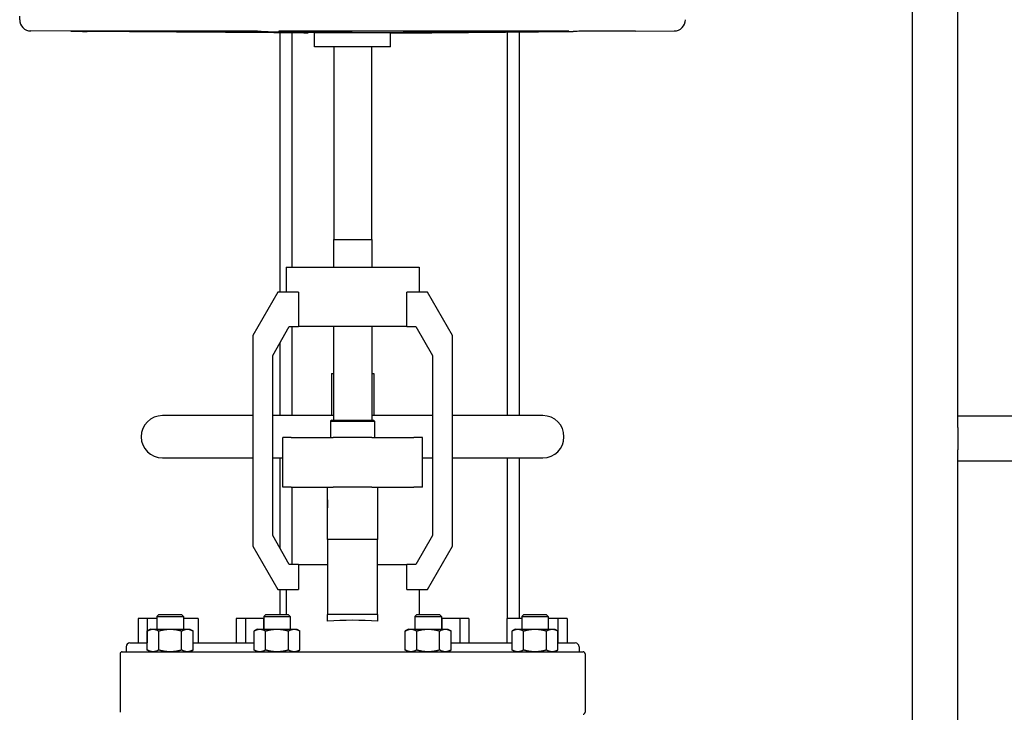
# Model space of a CAD drawing. Header units: inches. Extents: x 24 to 1128, y -94 to 748.
# Tile 349 of 546: x 597 to 630, y 315 to 338. Entities that reach past the tile are written whole.
import ezdxf

# ---------------------------------------------------------------- set-up
doc = ezdxf.new("R2010")
doc.units = ezdxf.units.IN
doc.header["$LTSCALE"] = 32
doc.header["$MEASUREMENT"] = 0
doc.layers.add('Visible (ANSI)', color=7, linetype='Continuous', lineweight=30)

msp = doc.modelspace()

# ---------------------------------------------------------------- linework, layer by layer
at = {"layer": 'Visible (ANSI)'}
for p, q in [((626.95529, 304.62537), (626.95529, 340.37537)), ((628.45529, 324.62537), (628.45529, 340.37537)), ((597.39179, 337.75658), (597.39179, 337.87458)), ((607.15529, 337.31557), (597.76312, 337.38259)), ((604.70433, 337.37344), (599.08585, 337.37344)), ((606.01179, 328.72987), (606.01179, 337.32373)), ((615.45123, 337.37344), (606.36034, 337.37344)), ((606.41179, 329.55687), (606.41179, 337.32087)), ((607.15529, 336.85658), (607.15529, 337.31557)), ((609.67529, 337.31557), (607.15529, 337.31557)), ((609.67529, 337.31557), (610.3565, 337.32043)), ((609.67529, 336.85658), (609.67529, 337.31557)), ((613.54179, 324.63787), (613.54179, 337.349)), ((613.94179, 324.63787), (613.94179, 337.35272)), ((617.78527, 337.37344), (616.4747, 337.37344)), ((617.78527, 337.37344), (619.06746, 337.38259)), ((609.67529, 336.85658), (607.15529, 336.85658)), ((607.79029, 336.85658), (607.79029, 330.47358)), ((609.04029, 336.85658), (609.04029, 330.47358)), ((607.77929, 330.47358), (607.77929, 329.55687)), ((607.77929, 330.47358), (609.05129, 330.47358)), ((609.05129, 330.47358), (609.05129, 329.55687)), ((606.21643, 329.55687), (606.21643, 328.72987)), ((606.21643, 329.55687), (610.61415, 329.55687)), ((610.61415, 329.55687), (610.61415, 328.72987)), ((605.93429, 328.72987), (605.10729, 327.29747)), ((606.62282, 328.72987), (605.93429, 328.72987)), ((606.62282, 328.72987), (606.62282, 327.58707)), ((610.89629, 328.72987), (610.20777, 328.72987)), ((610.20777, 327.58707), (610.20777, 328.72987)), ((611.72329, 327.29747), (610.89629, 328.72987)), ((605.76889, 326.63214), (606.32022, 327.58707)), ((606.32022, 327.58707), (606.62282, 327.58707)), ((606.41179, 324.63787), (606.41179, 327.58707)), ((610.20777, 327.58707), (606.62282, 327.58707)), ((607.77929, 327.58707), (607.77929, 324.48958)), ((609.05129, 327.58707), (609.05129, 324.48958)), ((610.20777, 327.58707), (610.51036, 327.58707)), ((610.51036, 327.58707), (611.06169, 326.63214)), ((605.10729, 327.29747), (605.10729, 320.31328)), ((606.01179, 324.63787), (606.01179, 327.05285)), ((611.72329, 320.31328), (611.72329, 327.29747)), ((605.76889, 320.66281), (605.76889, 326.63214)), ((611.06169, 326.63214), (611.06169, 320.66281)), ((607.71529, 326.03787), (607.71529, 324.63787)), ((607.71529, 326.03787), (607.77929, 326.03787)), ((609.05129, 326.03787), (609.11529, 326.03787)), ((609.11529, 326.03787), (609.11529, 324.63787)), ((605.10729, 324.63787), (602.11529, 324.63787)), ((607.77929, 324.63787), (605.76889, 324.63787)), ((607.72579, 324.48958), (607.68679, 324.45058)), ((607.68679, 324.45058), (607.68679, 323.91787)), ((607.68679, 324.45058), (609.14379, 324.45058)), ((607.72579, 324.48958), (609.10479, 324.48958)), ((611.06169, 324.63787), (609.05129, 324.63787)), ((609.10479, 324.48958), (609.14379, 324.45058)), ((609.14379, 324.45058), (609.14379, 323.91787)), ((614.71529, 324.63787), (611.72329, 324.63787)), ((689.45529, 324.62537), (628.45529, 324.62537)), ((628.45529, 324.25037), (628.45529, 324.62537)), ((628.45529, 324.25037), (628.45529, 323.50037)), ((606.09969, 322.26387), (606.09969, 323.91787)), ((606.38253, 323.91787), (606.09969, 323.91787)), ((606.38253, 323.91787), (607.77519, 323.91787)), ((609.0554, 323.91787), (607.77519, 323.91787)), ((609.0554, 323.91787), (610.44806, 323.91787)), ((610.73089, 323.91787), (610.44806, 323.91787)), ((610.73089, 322.26387), (610.73089, 323.91787)), ((628.45529, 323.12537), (628.45529, 323.50037)), ((602.11529, 323.23787), (605.10729, 323.23787)), ((605.76889, 323.23787), (606.09969, 323.23787)), ((606.01179, 320.2421), (606.01179, 323.23787)), ((610.73089, 323.23787), (611.06169, 323.23787)), ((611.72329, 323.23787), (614.71529, 323.23787)), ((613.54179, 317.91787), (613.54179, 323.23787)), ((613.94179, 317.91787), (613.94179, 323.23787)), ((628.45529, 304.62537), (628.45529, 323.12537)), ((689.45529, 323.12537), (628.45529, 323.12537)), ((606.38253, 322.26387), (606.09969, 322.26387)), ((606.38253, 322.26387), (607.77519, 322.26387)), ((606.41179, 319.70787), (606.41179, 322.26387)), ((607.58849, 321.36171), (607.58849, 322.26387)), ((609.0554, 322.26387), (607.77519, 322.26387)), ((609.0554, 322.26387), (610.44806, 322.26387)), ((609.24209, 322.26387), (609.24209, 321.36171)), ((610.73089, 322.26387), (610.44806, 322.26387)), ((607.58829, 321.85158), (607.58829, 321.58275)), ((607.58829, 321.85158), (607.58849, 321.85158)), ((609.24209, 321.85158), (609.24229, 321.85158)), ((609.24229, 321.85158), (609.24229, 321.58275)), ((607.58829, 321.58275), (607.58849, 321.58275)), ((609.24209, 321.58275), (609.24229, 321.58275)), ((607.58849, 320.53487), (607.58849, 321.36171)), ((609.24209, 321.36171), (609.24209, 320.53487)), ((606.32022, 319.70787), (605.76889, 320.66281)), ((609.24209, 320.53487), (607.58849, 320.53487)), ((607.58849, 320.53487), (607.58849, 318.05387)), ((609.24209, 318.05387), (609.24209, 320.53487)), ((611.06169, 320.66281), (610.51036, 319.70787)), ((605.10729, 320.31328), (605.93429, 318.88087)), ((610.89629, 318.88087), (611.72329, 320.31328)), ((606.62282, 319.70787), (606.32022, 319.70787)), ((606.62282, 319.70787), (607.58849, 319.70787)), ((606.62282, 319.70787), (606.62282, 318.88087)), ((609.24209, 319.70787), (610.20777, 319.70787)), ((610.51036, 319.70787), (610.20777, 319.70787)), ((610.20777, 318.88087), (610.20777, 319.70787)), ((605.93429, 318.88087), (606.62282, 318.88087)), ((606.01179, 318.05387), (606.01179, 318.88087)), ((606.21643, 318.88087), (606.21643, 318.05387)), ((610.20777, 318.88087), (610.89629, 318.88087)), ((610.61415, 318.88087), (610.61415, 318.05387)), ((601.31529, 317.91787), (601.31529, 317.10787)), ((601.61529, 317.91787), (601.31529, 317.91787)), ((601.61529, 317.91787), (601.61529, 317.10787)), ((601.93728, 317.91787), (601.61529, 317.91787)), ((602.00343, 318.05387), (601.93728, 317.98772)), ((601.93728, 317.98772), (601.93728, 317.56337)), ((601.93728, 317.98772), (602.81228, 317.98772)), ((602.00343, 318.05387), (602.74613, 318.05387)), ((602.74613, 318.05387), (602.81228, 317.98772)), ((602.81228, 317.98772), (602.81228, 317.56337)), ((603.30574, 317.91787), (602.81228, 317.91787)), ((603.30574, 317.91787), (603.30574, 317.10787)), ((604.56529, 317.91787), (604.56529, 317.10787)), ((604.86529, 317.91787), (604.56529, 317.91787)), ((604.86529, 317.91787), (604.86529, 317.10787)), ((605.46529, 317.91787), (604.86529, 317.91787)), ((605.46529, 317.91787), (605.46529, 317.56337)), ((605.47573, 317.91787), (605.46529, 317.91787)), ((605.54188, 318.05387), (605.47573, 317.98772)), ((605.47573, 317.98772), (605.47573, 317.56337)), ((605.47573, 317.98772), (606.35073, 317.98772)), ((605.54188, 318.05387), (606.28458, 318.05387)), ((606.28458, 318.05387), (606.35073, 317.98772)), ((606.35073, 317.98772), (606.35073, 317.56337)), ((607.58849, 317.82906), (607.58849, 318.05387)), ((609.24209, 318.05387), (607.58849, 318.05387)), ((609.24209, 318.05387), (609.24209, 317.82906)), ((610.546, 318.05387), (610.47985, 317.98772)), ((610.47985, 317.98772), (610.47985, 317.56337)), ((610.47985, 317.98772), (611.35485, 317.98772)), ((610.546, 318.05387), (611.2887, 318.05387)), ((611.2887, 318.05387), (611.35485, 317.98772)), ((611.35485, 317.98772), (611.35485, 317.56337)), ((611.36529, 317.91787), (611.35485, 317.91787)), ((611.36529, 317.91787), (611.36529, 317.56337)), ((611.96529, 317.91787), (611.36529, 317.91787)), ((611.96529, 317.91787), (611.96529, 317.10787)), ((612.26529, 317.91787), (611.96529, 317.91787)), ((612.26529, 317.91787), (612.26529, 317.10787)), ((613.52484, 317.91787), (613.52484, 317.10787)), ((614.0183, 317.91787), (613.52484, 317.91787)), ((614.08445, 318.05387), (614.0183, 317.98772)), ((614.0183, 317.98772), (614.0183, 317.56337)), ((614.0183, 317.98772), (614.8933, 317.98772)), ((614.08445, 318.05387), (614.82715, 318.05387)), ((614.82715, 318.05387), (614.8933, 317.98772)), ((614.8933, 317.98772), (614.8933, 317.56337)), ((615.21529, 317.91787), (614.8933, 317.91787)), ((615.21529, 317.91787), (615.21529, 317.10787)), ((615.51529, 317.91787), (615.21529, 317.91787)), ((615.51529, 317.91787), (615.51529, 317.10787)), ((601.71878, 317.56337), (601.6173, 317.50478)), ((601.71878, 317.56337), (601.80667, 317.56337)), ((601.80667, 317.56337), (602.37478, 317.56337)), ((602.37478, 317.56337), (602.94289, 317.56337)), ((602.94289, 317.56337), (603.03078, 317.56337)), ((603.03078, 317.56337), (603.13227, 317.50478)), ((605.25723, 317.56337), (605.15575, 317.50478)), ((605.25723, 317.56337), (605.34512, 317.56337)), ((605.34512, 317.56337), (605.91323, 317.56337)), ((605.91323, 317.56337), (606.48134, 317.56337)), ((606.48134, 317.56337), (606.56923, 317.56337)), ((606.56923, 317.56337), (606.67071, 317.50478)), ((610.26135, 317.56337), (610.15987, 317.50478)), ((610.26135, 317.56337), (610.34924, 317.56337)), ((610.34924, 317.56337), (610.91735, 317.56337)), ((610.91735, 317.56337), (611.48546, 317.56337)), ((611.48546, 317.56337), (611.57335, 317.56337)), ((611.57335, 317.56337), (611.67484, 317.50478)), ((613.7998, 317.56337), (613.69832, 317.50478)), ((613.7998, 317.56337), (613.88769, 317.56337)), ((613.88769, 317.56337), (614.4558, 317.56337)), ((614.4558, 317.56337), (615.02391, 317.56337)), ((615.02391, 317.56337), (615.1118, 317.56337)), ((615.1118, 317.56337), (615.21328, 317.50478)), ((601.6173, 316.87197), (601.6173, 317.50478)), ((601.99604, 316.87197), (601.99604, 317.50478)), ((602.75352, 316.87197), (602.75352, 317.50478)), ((603.13227, 316.87197), (603.13227, 317.50478)), ((605.15575, 316.87197), (605.15575, 317.50478)), ((605.53449, 316.87197), (605.53449, 317.50478)), ((606.29197, 316.87197), (606.29197, 317.50478)), ((606.67071, 316.87197), (606.67071, 317.50478)), ((610.15987, 316.87197), (610.15987, 317.50478)), ((610.53861, 316.87197), (610.53861, 317.50478)), ((611.29609, 316.87197), (611.29609, 317.50478)), ((611.67484, 316.87197), (611.67484, 317.50478)), ((613.69832, 316.87197), (613.69832, 317.50478)), ((614.07706, 316.87197), (614.07706, 317.50478)), ((614.83454, 316.87197), (614.83454, 317.50478)), ((615.21328, 316.87197), (615.21328, 317.50478)), ((600.91529, 316.98287), (600.91529, 316.81337)), ((601.04029, 317.10787), (601.6173, 317.10787)), ((603.13227, 317.10787), (605.15575, 317.10787)), ((611.67484, 317.10787), (613.69832, 317.10787)), ((615.21328, 317.10787), (615.79029, 317.10787)), ((615.91529, 316.98287), (615.91529, 316.81337)), ((600.71929, 316.75037), (600.71929, 314.80887)), ((600.78229, 316.81337), (616.04829, 316.81337)), ((601.71878, 316.81337), (601.6173, 316.87197)), ((603.03078, 316.81337), (603.13227, 316.87197)), ((605.25723, 316.81337), (605.15575, 316.87197)), ((606.56923, 316.81337), (606.67071, 316.87197)), ((610.26135, 316.81337), (610.15987, 316.87197)), ((611.57335, 316.81337), (611.67484, 316.87197)), ((613.7998, 316.81337), (613.69832, 316.87197)), ((615.1118, 316.81337), (615.21328, 316.87197)), ((616.11129, 316.75037), (616.11129, 314.80887))]:
    msp.add_line(p, q, dxfattribs=at)
for centre, radius, start, end in [((597.76579, 337.75658), 0.374, 180, 269.591168), ((619.06479, 337.75658), 0.374, 270.408832, 0), ((602.11529, 323.93787), 0.7, 90, 270), ((614.71529, 323.93787), 0.7, 270, 90), ((608.41529, 323.58358), 2.165, 247.543237, 247.548964), ((608.41529, 323.58358), 2.165, 292.451036, 292.456763), ((601.04029, 316.98287), 0.125, 90, 180), ((615.79029, 316.98287), 0.125, 0, 90), ((600.78229, 316.75037), 0.063, 90, 180), ((616.04829, 316.75037), 0.063, 0, 90), ((616.04829, 314.80887), 0.063, 270, 0)]:
    msp.add_arc(centre, radius, start, end, dxfattribs=at)
msp.add_ellipse((608.41529, 317.46979), major_axis=(-2.19886, 0), ratio=0.17632698, start_param=4.32689867, end_param=5.09787929, dxfattribs=at)
for points, knots in [([(599.08585, 337.37344), (599.0798, 337.37344), (599.0868, 337.37334), (599.12939, 337.37297), (599.16498, 337.37269), (599.25095, 337.37204), (599.30683, 337.37163), (599.43149, 337.37073), (599.50026, 337.37023), (599.56537, 337.36977), (599.58559, 337.36962), (599.60634, 337.36948), (599.62727, 337.36933)], [-1.98568979, -1.98568979, -1.98568979, -1.98568979, -1.489271, -1.489271, -0.99285222, -0.99285222, -0.49642611, -0.49642611, 0, 0, 0, 0.15423018, 0.15423018, 0.15423018, 0.15423018]), ([(605.38954, 337.36933), (605.38475, 337.36948), (605.37886, 337.36962), (605.3719, 337.36977), (605.34952, 337.37023), (605.31302, 337.37073), (605.21818, 337.37163), (605.15984, 337.37204), (605.04016, 337.37269), (604.97115, 337.37297), (604.83315, 337.37334), (604.76415, 337.37344), (604.70433, 337.37344)], [-0.15423018, -0.15423018, -0.15423018, -0.15423018, 0, 0, 0, 0.49642611, 0.49642611, 0.99285222, 0.99285222, 1.489271, 1.489271, 1.98568979, 1.98568979, 1.98568979, 1.98568979]), ([(606.36034, 337.37344), (606.29678, 337.37344), (606.23211, 337.37334), (606.12043, 337.37297), (606.07341, 337.37269), (606.00686, 337.37204), (605.98307, 337.37163), (605.96527, 337.37073), (605.97128, 337.37023), (605.99467, 337.36962), (606.0016, 337.36948), (606.00974, 337.36933)], [1.98568979, 1.98568979, 1.98568979, 1.98568979, 2.48210857, 2.48210857, 2.97852735, 2.97852735, 3.47495346, 3.47495346, 3.97137957, 3.97137957, 4.12560975, 4.12560975, 4.12560975, 4.12560975]), ([(606.9327, 337.322), (606.93997, 337.3218), (606.9442, 337.32162), (606.94848, 337.32115), (606.94168, 337.32088), (606.90665, 337.32052), (606.87843, 337.32043), (606.8112, 337.32043), (606.7671, 337.32052), (606.66622, 337.32088), (606.60943, 337.32115), (606.52475, 337.32162), (606.49334, 337.3218), (606.46115, 337.322)], [0.63873151, 0.63873151, 0.63873151, 0.63873151, 0.87159914, 0.87159914, 1.30738491, 1.30738491, 1.74317067, 1.74317067, 2.17895643, 2.17895643, 2.61474219, 2.61474219, 2.84760983, 2.84760983, 2.84760983, 2.84760983]), ([(609.45314, 337.322), (609.42544, 337.3218), (609.39665, 337.32162), (609.31462, 337.32115), (609.25362, 337.32088), (609.13109, 337.32052), (609.06955, 337.32043), (608.96077, 337.32043), (608.90529, 337.32052), (608.80792, 337.32088), (608.76602, 337.32115), (608.71796, 337.32162), (608.70278, 337.3218), (608.69016, 337.322)], [0.63873151, 0.63873151, 0.63873151, 0.63873151, 0.87159914, 0.87159914, 1.30738491, 1.30738491, 1.74317067, 1.74317067, 2.17895643, 2.17895643, 2.61474219, 2.61474219, 2.84760983, 2.84760983, 2.84760983, 2.84760983]), ([(610.3565, 337.32043), (610.3565, 337.32043), (610.36632, 337.32052), (610.40702, 337.32088), (610.43792, 337.32115), (610.49289, 337.32162), (610.51492, 337.3218), (610.53931, 337.322)], [1.74317067, 1.74317067, 1.74317067, 1.74317067, 2.17895643, 2.17895643, 2.61474219, 2.61474219, 2.84760983, 2.84760983, 2.84760983, 2.84760983]), ([(615.3333, 337.36933), (615.35127, 337.36948), (615.36837, 337.36962), (615.3843, 337.36977), (615.43556, 337.37023), (615.48178, 337.37073), (615.54783, 337.37163), (615.56766, 337.37204), (615.57966, 337.37269), (615.5726, 337.37297), (615.5299, 337.37334), (615.49426, 337.37344), (615.45123, 337.37344)], [-0.15423018, -0.15423018, -0.15423018, -0.15423018, 0, 0, 0, 0.49642611, 0.49642611, 0.99285222, 0.99285222, 1.489271, 1.489271, 1.98568979, 1.98568979, 1.98568979, 1.98568979]), ([(616.4747, 337.37344), (616.44147, 337.37344), (616.3945, 337.37334), (616.28289, 337.37297), (616.21824, 337.37269), (616.09114, 337.37204), (616.02055, 337.37163), (615.8849, 337.37073), (615.81983, 337.37023), (615.74896, 337.36962), (615.7325, 337.36948), (615.71661, 337.36933)], [1.98568979, 1.98568979, 1.98568979, 1.98568979, 2.48210857, 2.48210857, 2.97852735, 2.97852735, 3.47495346, 3.47495346, 3.97137957, 3.97137957, 4.12560975, 4.12560975, 4.12560975, 4.12560975])]:
    msp.add_open_spline(points, degree=3, knots=knots, dxfattribs=at)
for points, weights in [([(606.46115, 337.322), (605.11282, 337.33034), (599.62727, 337.36933)], [3.22913550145, 2.37560125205, 1.06245079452]), ([(605.38954, 337.36933), (606.62824, 337.33034), (606.9327, 337.322)], [1.05826131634, 2.36623373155, 3.21640230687]), ([(608.69016, 337.322), (608.16131, 337.33034), (606.00974, 337.36933)], [3.21640230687, 2.36623373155, 1.05826131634]), ([(615.3333, 337.36933), (610.6133, 337.33034), (609.45314, 337.322)], [1.05826131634, 2.36623373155, 3.21640230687]), ([(610.53931, 337.322), (611.56079, 337.33034), (615.71661, 337.36933)], [3.21640230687, 2.36623373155, 1.05826131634]), ([(601.6173, 317.50478), (601.71878, 317.56337), (601.80667, 317.56337)], [1.01001874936, 1.04314139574, 1]), ([(601.80667, 317.56337), (601.89456, 317.56337), (601.99604, 317.50478)], [1, 1.04314139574, 1.01001874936]), ([(601.99604, 317.50478), (602.19901, 317.56337), (602.37478, 317.56337)], [1.01001874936, 1.04314139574, 1]), ([(602.37478, 317.56337), (602.55056, 317.56337), (602.75352, 317.50478)], [1, 1.04314139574, 1.01001874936]), ([(602.75352, 317.50478), (602.85501, 317.56337), (602.94289, 317.56337)], [1.01001874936, 1.04314139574, 1]), ([(602.94289, 317.56337), (603.03078, 317.56337), (603.13227, 317.50478)], [1, 1.04314139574, 1.01001874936]), ([(605.15575, 317.50478), (605.25723, 317.56337), (605.34512, 317.56337)], [1.01001874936, 1.04314139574, 1]), ([(605.34512, 317.56337), (605.43301, 317.56337), (605.53449, 317.50478)], [1, 1.04314139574, 1.01001874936]), ([(605.53449, 317.50478), (605.73746, 317.56337), (605.91323, 317.56337)], [1.01001874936, 1.04314139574, 1]), ([(605.91323, 317.56337), (606.08901, 317.56337), (606.29197, 317.50478)], [1, 1.04314139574, 1.01001874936]), ([(606.29197, 317.50478), (606.39346, 317.56337), (606.48134, 317.56337)], [1.01001874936, 1.04314139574, 1]), ([(606.48134, 317.56337), (606.56923, 317.56337), (606.67071, 317.50478)], [1, 1.04314139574, 1.01001874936]), ([(610.15987, 317.50478), (610.26135, 317.56337), (610.34924, 317.56337)], [1.01001874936, 1.04314139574, 1]), ([(610.34924, 317.56337), (610.43713, 317.56337), (610.53861, 317.50478)], [1, 1.04314139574, 1.01001874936]), ([(610.53861, 317.50478), (610.74158, 317.56337), (610.91735, 317.56337)], [1.01001874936, 1.04314139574, 1]), ([(610.91735, 317.56337), (611.09313, 317.56337), (611.29609, 317.50478)], [1, 1.04314139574, 1.01001874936]), ([(611.29609, 317.50478), (611.39758, 317.56337), (611.48546, 317.56337)], [1.01001874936, 1.04314139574, 1]), ([(611.48546, 317.56337), (611.57335, 317.56337), (611.67484, 317.50478)], [1, 1.04314139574, 1.01001874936]), ([(613.69832, 317.50478), (613.7998, 317.56337), (613.88769, 317.56337)], [1.01001874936, 1.04314139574, 1]), ([(613.88769, 317.56337), (613.97558, 317.56337), (614.07706, 317.50478)], [1, 1.04314139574, 1.01001874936]), ([(614.07706, 317.50478), (614.28003, 317.56337), (614.4558, 317.56337)], [1.01001874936, 1.04314139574, 1]), ([(614.4558, 317.56337), (614.63158, 317.56337), (614.83454, 317.50478)], [1, 1.04314139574, 1.01001874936]), ([(614.83454, 317.50478), (614.93603, 317.56337), (615.02391, 317.56337)], [1.01001874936, 1.04314139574, 1]), ([(615.02391, 317.56337), (615.1118, 317.56337), (615.21328, 317.50478)], [1, 1.04314139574, 1.01001874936]), ([(601.80667, 316.81337), (601.71878, 316.81337), (601.6173, 316.87197)], [1, 1.04314139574, 1.01001874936]), ([(601.99604, 316.87197), (601.89456, 316.81337), (601.80667, 316.81337)], [1.01001874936, 1.04314139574, 1]), ([(602.37478, 316.81337), (602.19901, 316.81337), (601.99604, 316.87197)], [1, 1.04314139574, 1.01001874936]), ([(602.75352, 316.87197), (602.55056, 316.81337), (602.37478, 316.81337)], [1.01001874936, 1.04314139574, 1]), ([(602.94289, 316.81337), (602.85501, 316.81337), (602.75352, 316.87197)], [1, 1.04314139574, 1.01001874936]), ([(603.13227, 316.87197), (603.03078, 316.81337), (602.94289, 316.81337)], [1.01001874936, 1.04314139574, 1]), ([(605.34512, 316.81337), (605.25723, 316.81337), (605.15575, 316.87197)], [1, 1.04314139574, 1.01001874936]), ([(605.53449, 316.87197), (605.43301, 316.81337), (605.34512, 316.81337)], [1.01001874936, 1.04314139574, 1]), ([(605.91323, 316.81337), (605.73746, 316.81337), (605.53449, 316.87197)], [1, 1.04314139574, 1.01001874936]), ([(606.29197, 316.87197), (606.08901, 316.81337), (605.91323, 316.81337)], [1.01001874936, 1.04314139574, 1]), ([(606.48134, 316.81337), (606.39346, 316.81337), (606.29197, 316.87197)], [1, 1.04314139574, 1.01001874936]), ([(606.67071, 316.87197), (606.56923, 316.81337), (606.48134, 316.81337)], [1.01001874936, 1.04314139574, 1]), ([(610.34924, 316.81337), (610.26135, 316.81337), (610.15987, 316.87197)], [1, 1.04314139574, 1.01001874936]), ([(610.53861, 316.87197), (610.43713, 316.81337), (610.34924, 316.81337)], [1.01001874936, 1.04314139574, 1]), ([(610.91735, 316.81337), (610.74158, 316.81337), (610.53861, 316.87197)], [1, 1.04314139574, 1.01001874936]), ([(611.29609, 316.87197), (611.09313, 316.81337), (610.91735, 316.81337)], [1.01001874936, 1.04314139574, 1]), ([(611.48546, 316.81337), (611.39758, 316.81337), (611.29609, 316.87197)], [1, 1.04314139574, 1.01001874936]), ([(611.67484, 316.87197), (611.57335, 316.81337), (611.48546, 316.81337)], [1.01001874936, 1.04314139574, 1]), ([(613.88769, 316.81337), (613.7998, 316.81337), (613.69832, 316.87197)], [1, 1.04314139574, 1.01001874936]), ([(614.07706, 316.87197), (613.97558, 316.81337), (613.88769, 316.81337)], [1.01001874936, 1.04314139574, 1]), ([(614.4558, 316.81337), (614.28003, 316.81337), (614.07706, 316.87197)], [1, 1.04314139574, 1.01001874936]), ([(614.83454, 316.87197), (614.63158, 316.81337), (614.4558, 316.81337)], [1.01001874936, 1.04314139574, 1]), ([(615.02391, 316.81337), (614.93603, 316.81337), (614.83454, 316.87197)], [1, 1.04314139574, 1.01001874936]), ([(615.21328, 316.87197), (615.1118, 316.81337), (615.02391, 316.81337)], [1.01001874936, 1.04314139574, 1])]:
    msp.add_rational_spline(points, weights, degree=2, dxfattribs=at)

doc.saveas('drawing.dxf')
